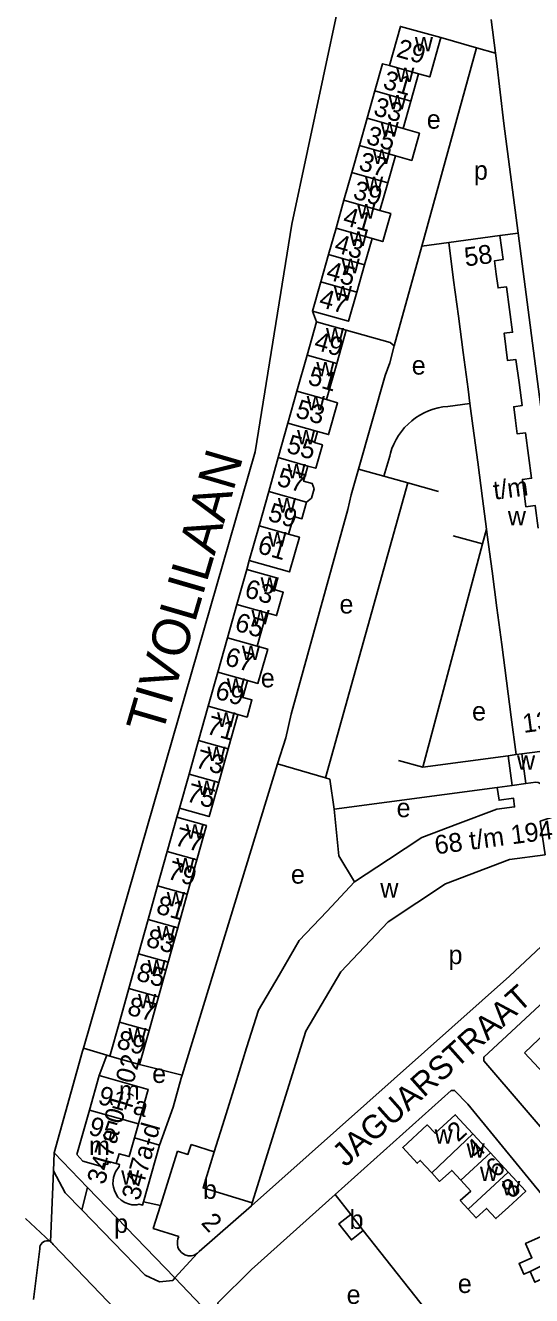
# Model space of a CAD drawing. Extents: x 162667 to 164645, y 379003 to 382150.
# Drawn here: x 163147.9 to 163255.6, y 381202.7 to 381472.9 of the extents above; entities that cross this region are included whole.
import ezdxf

# ---------------------------------------------------------------- set-up
doc = ezdxf.new("R2010")
doc.units = 0
for name, color, linetype in [('BLT_Basislijn', 7, 'Continuous'), ('BLT_Bebouwing', 7, 'Continuous'), ('BLT_Centroide', 7, 'Continuous'), ('BLT_Huisnummer', 7, 'Continuous'), ('BLT_Huisnummer_ tussenligend', 7, 'Continuous'), ('BLT_Huisnummer_reeks', 7, 'Continuous'), ('BLT_Onderdoorgang_en_onderverdeling', 7, 'Continuous'), ('BLT_Onderverdeling_panden', 7, 'Continuous'), ('BLT_Straatnaam', 7, 'Continuous'), ('BLT_Straatnaam_hoofdweg', 7, 'Continuous'), ('BLT_Vlakafsluiter', 7, 'Continuous')]:
    doc.layers.add(name, color=color, linetype=linetype)

msp = doc.modelspace()

# ---------------------------------------------------------------- linework, layer by layer
at = {"layer": 'BLT_Basislijn'}
for p, q in [((163232.2, 381425.93), (163243.89, 381468.12)), ((163236.25, 381470.3), (163243.89, 381468.12)), ((163243.89, 381468.12), (163247.87, 381466.97)), ((163252.71, 381428.73), (163248.83, 381428.18)), ((163226.33, 381404.74), (163232.2, 381425.93)), ((163237.94, 381426.74), (163232.2, 381425.93)), ((163209.81, 381409.84), (163208.99, 381412.14)), ((163225.4, 381381.29), (163224.16, 381377.02)), ((163218.73, 381378.5), (163224.16, 381377.02)), ((163224.16, 381377.02), (163229.27, 381375.63)), ((163229.27, 381375.63), (163211.73, 381312.81)), ((163229.27, 381375.63), (163235.78, 381373.76)), ((163245.15, 381362.62), (163245.99, 381365.77)), ((163232.47, 381315.11), (163245.15, 381362.62)), ((163245.15, 381362.62), (163238.88, 381364.33)), ((163194.97, 381357.16), (163195.52, 381359.05)), ((163232.47, 381315.11), (163227.24, 381316.51)), ((163250.6, 381317.54), (163232.47, 381315.11)), ((163201.56, 381315.8), (163211.73, 381312.81)), ((163213.59, 381306.14), (163248.28, 381310.78)), ((163180.66, 381306.36), (163180.12, 381304.46)), ((163165.25, 381253.82), (163160.25, 381255.35)), ((163165.25, 381253.82), (163163.62, 381249.51)), ((163165.88, 381253.64), (163165.25, 381253.82)), ((163172.17, 381251.88), (163181.23, 381249.56)), ((163161.13, 381225.68), (163154.03, 381233.04)), ((163159.91, 381220.94), (163161.13, 381225.68)), ((163179.69, 381206.44), (163161.13, 381225.68)), ((163176.61, 381221.86), (163173.01, 381222.63)), ((163213.81, 381224.23), (163217.1, 381219.94)), ((163219.75, 381216.52), (163281.92, 381138.26)), ((163150.99, 381212.67), (163149.63, 381201.87)), ((163179.69, 381206.44), (163184.48, 381211.7))]:
    msp.add_line(p, q, dxfattribs=at)
for points in [[(163214.6, 381477.45), (163204.56, 381430.6), (163196.75, 381382.16), (163160.25, 381255.35)], [(163247.87, 381466.97), (163246.95, 381474.16)], [(163252.71, 381428.73), (163249.67, 381452.05), (163248.08, 381465.35), (163247.87, 381466.97)], [(163267.07, 381319.8), (163263.26, 381347.66), (163252.71, 381428.73)], [(163226.33, 381404.74), (163225.49, 381405.45), (163216.11, 381408.07)], [(163226.33, 381404.74), (163225.41, 381401.11), (163224.42, 381398.43), (163218.73, 381378.5)], [(163242.47, 381392.44), (163237.74, 381391.86), (163236.7, 381391.74), (163235.67, 381391.54), (163234.66, 381391.27), (163233.67, 381390.91), (163232.71, 381390.49), (163231.79, 381389.99), (163230.91, 381389.42), (163230.07, 381388.79), (163229.29, 381388.1), (163228.56, 381387.35), (163227.89, 381386.54), (163227.28, 381385.69), (163226.74, 381384.79), (163226.27, 381383.85), (163225.87, 381382.88), (163225.55, 381381.89), (163225.4, 381381.29)], [(163218.73, 381378.5), (163217.18, 381373.05), (163216.52, 381369.92), (163204.42, 381326.39), (163203.27, 381321.37), (163201.56, 381315.8)], [(163201.56, 381315.8), (163181.23, 381249.56)], [(163268.19, 381312), (163271.01, 381289.49), (163250.88, 381270.62), (163195.97, 381221.79)], [(163211.73, 381312.81), (163212.63, 381312.55), (163213.59, 381306.14)], [(163213.59, 381306.14), (163214.55, 381296.22), (163217.94, 381290.69)], [(163266.67, 381227.61), (163263.04, 381232.18), (163245.4, 381252.62), (163245.39, 381253.42), (163271.01, 381277.15), (163285.93, 381283.38)], [(163154.03, 381233.04), (163160.06, 381254.7), (163160.25, 381255.35)], [(163181.23, 381249.56), (163181.04, 381248.93), (163179.34, 381242.8), (163176.45, 381234.72)], [(163262.17, 381217.29), (163259.7, 381221.85), (163242.01, 381243.45), (163239.21, 381246.35), (163238.5, 381246.36), (163213.81, 381224.23)], [(163154.03, 381233.04), (163153.89, 381229.24)], [(163153.89, 381229.24), (163156.37, 381224.58), (163159.91, 381220.94)], [(163213.81, 381224.23), (163195.96, 381208.24), (163188.85, 381201.18), (163188.85, 381200.87)], [(163159.91, 381220.94), (163173.4, 381207.03), (163176.45, 381205.6), (163179.23, 381205.88), (163179.69, 381206.44)], [(163153.21, 381214.15), (163153.06, 381214.24), (163152.72, 381214.33), (163152.38, 381214.34), (163152.04, 381214.28), (163151.72, 381214.14), (163151.44, 381213.93), (163151.22, 381213.66), (163151.07, 381213.35), (163150.99, 381213.01), (163150.99, 381212.67)], [(163153.82, 381213.55), (163153.62, 381213.84), (163153.36, 381214.07), (163153.21, 381214.15)], [(163153.82, 381213.55), (163177.06, 381189.32), (163177.24, 381186.32), (163195.8, 381167.4)]]:
    msp.add_lwpolyline(points, dxfattribs=at)
at = {"layer": 'BLT_Bebouwing'}
for p, q in [((163222.24, 381458.97), (163220.59, 381453.14)), ((163229.9, 381456.78), (163228.25, 381450.95)), ((163220.59, 381453.14), (163218.96, 381447.36)), ((163218.96, 381447.36), (163217.32, 381441.59)), ((163226.61, 381445.18), (163224.98, 381439.4)), ((163217.32, 381441.59), (163215.66, 381435.72)), ((163224.98, 381439.4), (163223.32, 381433.53)), ((163215.66, 381435.72), (163213.98, 381429.77)), ((163213.98, 381429.77), (163212.4, 381424.18)), ((163221.64, 381427.6), (163220.06, 381422)), ((163248.83, 381428.18), (163237.94, 381426.74)), ((163237.94, 381426.74), (163238.99, 381418.74)), ((163212.4, 381424.18), (163210.75, 381418.36)), ((163220.06, 381422), (163218.4, 381416.17)), ((163210.75, 381418.36), (163208.99, 381412.14)), ((163238.99, 381418.74), (163240.02, 381411.02)), ((163240.02, 381411.02), (163241.03, 381403.3)), ((163207.82, 381402.78), (163209.81, 381409.84)), ((163216.11, 381408.07), (163214.13, 381401)), ((163241.03, 381403.3), (163242.07, 381395.49)), ((163205.65, 381395.07), (163207.82, 381402.78)), ((163214.13, 381401), (163211.96, 381393.29)), ((163203.74, 381388.29), (163205.65, 381395.07)), ((163242.07, 381395.49), (163242.47, 381392.44)), ((163242.47, 381392.44), (163243.09, 381387.69)), ((163201.68, 381380.95), (163203.74, 381388.29)), ((163243.09, 381387.69), (163244.11, 381379.97)), ((163199.66, 381373.76), (163201.68, 381380.95)), ((163244.11, 381379.97), (163245.13, 381372.25)), ((163197.6, 381366.43), (163199.66, 381373.76)), ((163245.13, 381372.25), (163245.99, 381365.77)), ((163195.52, 381359.05), (163197.6, 381366.43)), ((163245.99, 381365.77), (163246.15, 381364.52)), ((163246.15, 381364.52), (163247.18, 381356.78)), ((163192.88, 381349.73), (163194.97, 381357.16)), ((163247.18, 381356.78), (163248.2, 381348.98)), ((163190.88, 381342.64), (163192.88, 381349.73)), ((163248.2, 381348.98), (163249.23, 381341.19)), ((163188.83, 381335.34), (163190.88, 381342.64)), ((163249.23, 381341.19), (163250.25, 381333.46)), ((163186.78, 381328.08), (163188.83, 381335.34)), ((163250.25, 381333.46), (163251.27, 381325.73)), ((163184.72, 381320.78), (163186.78, 381328.08)), ((163193.09, 381326.3), (163191.03, 381319)), ((163251.27, 381325.73), (163252.32, 381317.78)), ((163182.71, 381313.63), (163184.72, 381320.78)), ((163253.53, 381317.94), (163263.08, 381319.2)), ((163191.03, 381319), (163189.01, 381311.85)), ((163250.6, 381317.54), (163252.32, 381317.78)), ((163251.46, 381311.22), (163250.6, 381317.54)), ((163254.34, 381311.62), (163253.53, 381317.94)), ((163180.66, 381306.36), (163182.71, 381313.63)), ((163239.89, 381303.06), (163248.2, 381306.18)), ((163180.12, 381304.46), (163178.08, 381297.17)), ((163232.21, 381300.17), (163239.89, 381303.06)), ((163225.14, 381295.47), (163232.21, 381300.17)), ((163178.08, 381297.17), (163176.02, 381289.84)), ((163184.36, 381295.39), (163182.31, 381288.07)), ((163217.94, 381290.69), (163225.14, 381295.47)), ((163176.02, 381289.84), (163174.02, 381282.71)), ((163212.03, 381284.43), (163217.94, 381290.69)), ((163182.31, 381288.07), (163180.31, 381280.94)), ((163206.15, 381278.21), (163212.03, 381284.43)), ((163174.02, 381282.71), (163171.99, 381275.43)), ((163180.31, 381280.94), (163178.27, 381273.66)), ((163201.85, 381270.87), (163206.15, 381278.21)), ((163171.99, 381275.43), (163169.9, 381267.99)), ((163178.27, 381273.66), (163176.19, 381266.22)), ((163197.47, 381263.4), (163201.85, 381270.87)), ((163169.9, 381267.99), (163167.9, 381260.86)), ((163176.19, 381266.22), (163174.19, 381259.1)), ((163194.95, 381255.37), (163197.47, 381263.4)), ((163167.9, 381260.86), (163165.88, 381253.64)), ((163174.19, 381259.1), (163172.17, 381251.88)), ((163192.56, 381247.72), (163194.95, 381255.37)), ((163163.62, 381249.51), (163161.54, 381242.17)), ((163190.22, 381240.26), (163192.56, 381247.72)), ((163171.95, 381239.22), (163171.1, 381236.24)), ((163188.03, 381233.27), (163190.22, 381240.26)), ((163171.1, 381236.24), (163176.45, 381234.72)), ((163243.09, 381237.11), (163246.84, 381233.05)), ((163173.01, 381222.63), (163176.45, 381234.72)), ((163183.13, 381234.82), (163188.03, 381233.27)), ((163246.84, 381233.05), (163250.58, 381228.98)), ((163196.15, 381222.43), (163195.97, 381221.79)), ((163219.75, 381216.52), (163217.1, 381219.94))]:
    msp.add_line(p, q, dxfattribs=at)
for points in [[(163236.25, 381470.3), (163227.68, 381472.7), (163225.34, 381464.4)], [(163231.55, 381462.62), (163233.91, 381461.95), (163236.25, 381470.3)], [(163225.34, 381464.4), (163223.88, 381464.74), (163222.24, 381458.97)], [(163231.55, 381462.62), (163229.9, 381456.78)], [(163228.25, 381450.95), (163231.72, 381449.96), (163230.07, 381444.19), (163226.61, 381445.18)], [(163223.32, 381433.53), (163225.61, 381432.88), (163223.91, 381426.93), (163221.64, 381427.6)], [(163248.07, 381419.95), (163247.69, 381422.85), (163249.51, 381423.09), (163248.83, 381428.18)], [(163250.9, 381412.46), (163250.26, 381417.29), (163248.46, 381417.05), (163248.07, 381419.95)], [(163208.99, 381412.14), (163216.65, 381409.97), (163218.4, 381416.17)], [(163250.11, 381404.5), (163249.72, 381407.4), (163251.54, 381407.64), (163250.9, 381412.46)], [(163209.81, 381409.84), (163216.11, 381408.07)], [(163252.91, 381396.92), (163252.26, 381401.83), (163250.49, 381401.6), (163250.11, 381404.5)], [(163252.15, 381388.89), (163251.77, 381391.78), (163253.56, 381392.02), (163252.91, 381396.92)], [(163211.96, 381393.29), (163214.31, 381392.62), (163212.4, 381385.85), (163210.05, 381386.51)], [(163254.93, 381381.4), (163254.3, 381386.23), (163252.53, 381386), (163252.15, 381388.89)], [(163210.05, 381386.51), (163209.4, 381384.19), (163211.09, 381383.71), (163209.68, 381378.7), (163207.99, 381379.17)], [(163254, 381373.42), (163253.62, 381376.32), (163255.57, 381376.57), (163254.93, 381381.4)], [(163207.99, 381379.17), (163207.08, 381375.96), (163208.91, 381375.45), (163209.31, 381374.33), (163208.76, 381372.36), (163207.73, 381371.49)], [(163256.97, 381365.95), (163256.33, 381370.78), (163254.39, 381370.52), (163254, 381373.42)], [(163207.73, 381371.49), (163206.73, 381367.96), (163204.97, 381368.46), (163203.9, 381364.65)], [(163203.9, 381364.65), (163206.2, 381364.03), (163204.11, 381356.63), (163201.83, 381357.28), (163195.52, 381359.05)], [(163194.97, 381357.16), (163201.28, 381355.38), (163200.59, 381352.94), (163202.74, 381352.33), (163201.33, 381347.35), (163199.18, 381347.96)], [(163199.18, 381347.96), (163198.1, 381344.1), (163197.18, 381340.86)], [(163197.18, 381340.86), (163199.44, 381340.22), (163197.37, 381332.91), (163195.13, 381333.55)], [(163195.13, 381333.55), (163194.12, 381329.96), (163196.07, 381329.41), (163195.04, 381325.75), (163193.09, 381326.3)], [(163189.01, 381311.85), (163186.97, 381304.59), (163185.18, 381305.08), (163180.66, 381306.36)], [(163260.24, 381311.17), (163261.09, 381304.86), (163257.42, 381303.61), (163258.44, 381296.46), (163250.91, 381295.46), (163237.24, 381290.3), (163225.06, 381282.2), (163214.98, 381271.54), (163207.58, 381258.92), (163196.15, 381222.43)], [(163248.28, 381310.78), (163251.46, 381311.22)], [(163254.34, 381311.62), (163256.45, 381311.91), (163256.96, 381311.86), (163257.37, 381311.66), (163257.73, 381311.29), (163257.9, 381310.85), (163260.24, 381311.17)], [(163248.2, 381306.18), (163251.97, 381306.66), (163251.74, 381308.49), (163248.68, 381308.08), (163248.28, 381310.78)], [(163184.36, 381295.39), (163186.41, 381302.69), (163180.12, 381304.46)], [(163254.06, 381254.37), (163260.13, 381260.08), (163268.39, 381251.3)], [(163270.86, 381233.09), (163266.52, 381237.79), (163270.89, 381241.79), (163264.13, 381249.28), (163261.32, 381246.64), (163254.06, 381254.37)], [(163165.88, 381253.64), (163172.17, 381251.88)], [(163171.95, 381239.22), (163174.03, 381246.56), (163163.62, 381249.51)], [(163161.54, 381242.17), (163158.85, 381232.69), (163160.13, 381231.32), (163164.38, 381230.11), (163164.58, 381230.83), (163165.38, 381230.6), (163165.56, 381231.24), (163167.19, 381230.78)], [(163243.09, 381237.11), (163239.35, 381241.18), (163235.05, 381237.22), (163233.4, 381239), (163228.18, 381234.19), (163231.26, 381230.85), (163231.9, 381231.45), (163234.33, 381228.82)], [(163176.61, 381221.86), (163180.24, 381233.43)], [(163180.24, 381233.43), (163182.46, 381232.72), (163183.13, 381234.82)], [(163167.19, 381230.78), (163167.94, 381230.57), (163167.82, 381230.14), (163167.09, 381228.99), (163166.86, 381228.48), (163166.64, 381227.8), (163166.56, 381227.2), (163166.52, 381226.5), (163166.61, 381225.74), (163166.85, 381225.02), (163167.26, 381224.16), (163167.57, 381223.67), (163168.24, 381222.99), (163169.05, 381222.47), (163169.85, 381222.19), (163170.54, 381222.02), (163171.6, 381222.02), (163172.11, 381222.12), (163172.82, 381221.94), (163173.01, 381222.63)], [(163234.33, 381228.82), (163236.02, 381226.98), (163238.6, 381229.31), (163240.52, 381227.23)], [(163240.52, 381227.23), (163242.63, 381224.93), (163240.41, 381222.92), (163242.09, 381221.07)], [(163242.09, 381221.07), (163243.77, 381219.22), (163245.99, 381221.24), (163247.99, 381219.07), (163250.65, 381221.52), (163254.33, 381224.91), (163250.58, 381228.98)], [(163176.61, 381221.86), (163175.1, 381216.99), (163180.52, 381215.3)], [(163195.97, 381221.79), (163184.86, 381212.05), (163184.48, 381211.7)], [(163217.1, 381219.94), (163214.57, 381217.94), (163217.26, 381214.55), (163219.75, 381216.52)], [(163255.26, 381207.84), (163253.94, 381207.25), (163252.92, 381209.53), (163255.66, 381210.76), (163254.31, 381213.79), (163257.6, 381215.26), (163262.17, 381217.29)], [(163180.52, 381215.3), (163180.34, 381214.74), (163180.23, 381214.29), (163180.22, 381213.61), (163180.34, 381212.94), (163180.62, 381212.41), (163181.13, 381211.83), (163181.79, 381211.4), (163182.52, 381211.19), (163183.22, 381211.19), (163183.82, 381211.33), (163184.48, 381211.7)], [(163258.76, 381203.83), (163257.7, 381206.19), (163256.28, 381205.55), (163255.26, 381207.84)]]:
    msp.add_lwpolyline(points, dxfattribs=at)
at = {"layer": 'BLT_Onderdoorgang_en_onderverdeling'}
msp.add_line((163252.32, 381317.78), (163253.53, 381317.94), dxfattribs=at)
msp.add_lwpolyline([(163251.46, 381311.22), (163254.34, 381311.62)], dxfattribs=at)
at = {"layer": 'BLT_Onderverdeling_panden'}
for p, q in [((163231.55, 381462.62), (163225.34, 381464.4)), ((163229.9, 381456.78), (163222.24, 381458.97)), ((163228.25, 381450.95), (163220.59, 381453.14)), ((163226.61, 381445.18), (163218.96, 381447.36)), ((163224.98, 381439.4), (163217.32, 381441.59)), ((163223.32, 381433.53), (163215.66, 381435.72)), ((163221.64, 381427.6), (163213.98, 381429.77)), ((163220.06, 381422), (163212.4, 381424.18)), ((163218.4, 381416.17), (163210.75, 381418.36)), ((163214.13, 381401), (163207.82, 381402.78)), ((163211.96, 381393.29), (163205.65, 381395.07)), ((163210.05, 381386.51), (163203.74, 381388.29)), ((163207.99, 381379.17), (163201.68, 381380.95)), ((163207.73, 381371.49), (163199.66, 381373.76)), ((163203.9, 381364.65), (163197.6, 381366.43)), ((163199.18, 381347.96), (163192.88, 381349.73)), ((163197.18, 381340.86), (163190.88, 381342.64)), ((163195.13, 381333.55), (163188.83, 381335.34)), ((163193.09, 381326.3), (163186.78, 381328.08)), ((163191.03, 381319), (163184.72, 381320.78)), ((163189.01, 381311.85), (163182.71, 381313.63)), ((163184.36, 381295.39), (163178.08, 381297.17)), ((163182.31, 381288.07), (163176.02, 381289.84)), ((163180.31, 381280.94), (163174.02, 381282.71)), ((163178.27, 381273.66), (163171.99, 381275.43)), ((163176.19, 381266.22), (163169.9, 381267.99)), ((163174.19, 381259.1), (163167.9, 381260.86)), ((163171.95, 381239.22), (163161.54, 381242.17)), ((163234.33, 381228.82), (163243.09, 381237.11)), ((163240.52, 381227.23), (163246.84, 381233.05)), ((163242.09, 381221.07), (163250.58, 381228.98)), ((163255.26, 381207.84), (163264.39, 381212.31))]:
    msp.add_line(p, q, dxfattribs=at)
for points in [[(163167.19, 381230.78), (163167.81, 381232.88), (163169.98, 381232.28), (163171.1, 381236.24)], [(163188.03, 381233.27), (163185.69, 381225.61), (163196.15, 381222.43)]]:
    msp.add_lwpolyline(points, dxfattribs=at)
at = {"layer": 'BLT_Vlakafsluiter'}
for p, q in [((163153.21, 381214.15), (163153.89, 381229.24)), ((163147.89, 381219.11), (163153.21, 381214.15)), ((163179.69, 381206.44), (163186.76, 381199.03))]:
    msp.add_line(p, q, dxfattribs=at)

# ---------------------------------------------------------------- texts
at = {"layer": 'BLT_Centroide'}
for s, p in [('w', (163230.74, 381467.38)), ('w', (163226.77, 381460.84)), ('w', (163225.11, 381455.03)), ('w', (163223.45, 381449.25)), ('e', (163233.28, 381450.93)), ('w', (163221.79, 381443.44)), ('w', (163220.13, 381437.62)), ('p', (163243.31, 381440.08)), ('w', (163218.47, 381431.81)), ('w', (163216.81, 381426)), ('w', (163215.15, 381420.19)), ('w', (163213.49, 381414.38)), ('w', (163211.83, 381405.47)), ('w', (163209.78, 381398.22)), ('e', (163230.08, 381398.62)), ('w', (163207.73, 381391)), ('w', (163205.69, 381383.75)), ('w', (163203.64, 381376.53)), ('w', (163201.61, 381369.28)), ('w', (163250.52, 381366.56)), ('w', (163199.56, 381362.03)), ('w', (163197.93, 381352.41)), ('e', (163214.71, 381347.8)), ('w', (163195.98, 381345.47)), ('w', (163193.95, 381337.88)), ('w', (163190.73, 381330.95)), ('e', (163197.97, 381332.09)), ('e', (163242.91, 381325.02)), ('w', (163188.67, 381323.67)), ('w', (163186.62, 381316.42)), ('w', (163252.47, 381314.56)), ('w', (163184.56, 381309.17)), ('e', (163226.86, 381304.47)), ('w', (163182.03, 381299.91)), ('w', (163180, 381292.69)), ('e', (163204.39, 381290.33)), ('w', (163223.39, 381287.38)), ('w', (163177.97, 381285.47)), ('w', (163175.92, 381278.25)), ('p', (163237.91, 381273.2)), ('w', (163173.89, 381271.02)), ('w', (163171.86, 381263.8)), ('w', (163169.81, 381256.58)), ('e', (163174.86, 381247.93)), ('m', (163167.78, 381244.38)), ('w', (163234.95, 381235)), ('m', (163161.43, 381232.58)), ('w', (163241.74, 381232.03)), ('w', (163244.59, 381227.06)), ('w', (163168.27, 381226.3)), ('b', (163185.67, 381223.28)), ('w', (163249.31, 381224.03)), ('p', (163166.77, 381216.04)), ('b', (163216.85, 381216.88)), ('e', (163239.89, 381203.25)), ('e', (163216.23, 381200.93))]:
    msp.add_text(s, height=4, dxfattribs=at).set_placement(p)
at = {"layer": 'BLT_Huisnummer'}
for s, rotation, p in [('29', 344.0536, (163226.61, 381466.3)), ('33', 344.0536, (163221.73, 381453.89)), ('37', 344.0536, (163218.58, 381442.23)), ('41', 344.0536, (163215.23, 381430.55)), ('47', 344.1818, (163210.14, 381413.12)), ('49', 344.1818, (163209.09, 381404.04)), ('53', 344.1818, (163205.15, 381389.58)), ('57', 344.1818, (163201.18, 381375.08)), ('61', 344.1818, (163197.06, 381360.73)), ('63', 344.2358, (163194.31, 381351.35)), ('67', 344.2358, (163190.11, 381336.89)), ('71', 344.2358, (163186.18, 381322.3)), ('75', 344.2358, (163181.91, 381307.93)), ('77', 344.2591, (163179.43, 381298.58)), ('81', 344.2591, (163175.5, 381284.07)), ('85', 344.2591, (163171.27, 381269.84)), ('89', 344.2591, (163167.08, 381255.42)), ('2', 42.6408, (163239.92, 381235.23)), ('8', 42.6491, (163251.39, 381223.13)), ('2', 312.5022, (163185.1, 381218.06))]:
    msp.add_text(s, height=4, rotation=rotation, dxfattribs=at).set_placement(p)
at = {"layer": 'BLT_Huisnummer_ tussenligend'}
for s, rotation, p in [('31', 344.0536, (163223.74, 381459.56)), ('35', 344.0536, (163220.17, 381447.8)), ('39', 344.0536, (163217.37, 381436.14)), ('43', 344.0536, (163213.4, 381424.76)), ('45', 344.0536, (163211.67, 381419.01)), ('51', 344.1818, (163207.79, 381396.61)), ('55', 344.1818, (163203.23, 381382.1)), ('59', 344.1818, (163199.28, 381367.6)), ('65', 344.2358, (163192.22, 381344.21)), ('69', 344.2358, (163188.03, 381329.76)), ('73', 344.2358, (163183.84, 381315.12)), ('79', 344.2591, (163177.88, 381291.44)), ('83', 344.2591, (163173.33, 381277.05)), ('87', 344.2591, (163169.35, 381262.54)), ('4', 42.6408, (163243.9, 381231.57)), ('6', 42.6408, (163248.08, 381227.57))]:
    msp.add_text(s, height=4, rotation=rotation, dxfattribs=at).set_placement(p)
at = {"layer": 'BLT_Huisnummer_reeks'}
for s, rotation, p in [('58', 7.5442, (163241.53, 381421.61)), ('t/m', 7.5442, (163247.68, 381371.99)), ('138', 7.5442, (163253.91, 381322.38)), ('68 t/m 194', 7.5442, (163235.21, 381296.54)), ('347a 01, 02', 74.1538, (163164.73, 381226.13)), ('91-a', 344.1478, (163163.11, 381243.56)), ('95', 344.108, (163161.11, 381237.03)), ('347a-d', 74.1538, (163172.1, 381222.73))]:
    msp.add_text(s, height=4, rotation=rotation, dxfattribs=at).set_placement(p)
at = {"layer": 'BLT_Straatnaam'}
msp.add_text('JAGUARSTRAAT', height=5, rotation=41.6731, dxfattribs=at).set_placement((163215.97, 381229.87))
at = {"layer": 'BLT_Straatnaam_hoofdweg'}
msp.add_text('TIVOLILAAN', height=8, rotation=73.7203, dxfattribs=at).set_placement((163176.94, 381321.72))

doc.saveas('drawing.dxf')
